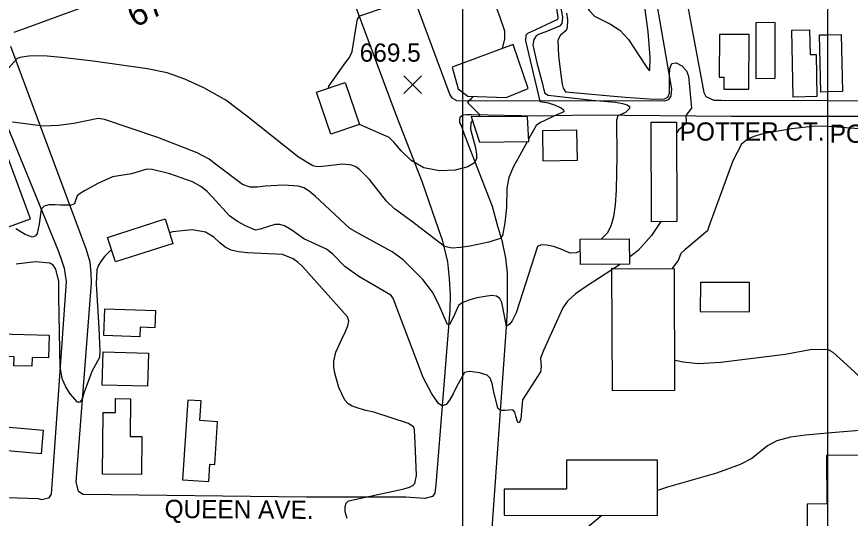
# Model space of a CAD drawing. Extents: x 79600 to 91800, y 75600 to 84400.
# Drawn here: x 84333 to 85019, y 81164 to 81577 of the extents above; entities that cross this region are included whole.
import ezdxf

# ---------------------------------------------------------------- set-up
doc = ezdxf.new("R2010")
doc.units = 0
for name, color, linetype in [('084-085$0$BLDG', 7, 'Continuous'), ('084-085$0$GRID', 7, 'Continuous'), ('084-085$0$INDEX', 7, 'Continuous'), ('084-085$0$INDXLBL', 7, 'Continuous'), ('084-085$0$INTER', 7, 'Continuous'), ('084-085$0$ROAD', 7, 'Continuous'), ('084-085$0$ROAD-NAME', 7, 'Continuous'), ('084-085$0$SPOTMARK', 7, 'Continuous'), ('084-085$0$SPOTS', 7, 'Continuous'), ('084-090$0$BLDG', 7, 'Continuous'), ('084-090$0$GRID', 7, 'Continuous'), ('084-090$0$INTER', 7, 'Continuous'), ('084-090$0$ROAD', 7, 'Continuous'), ('084-090$0$ROAD-NAME', 7, 'Continuous'), ('084-090$0$TI_BORDER', 7, 'Continuous')]:
    doc.layers.add(name, color=color, linetype=linetype)

# ---------------------------------------------------------------- blocks, each defined once
blk = doc.blocks.new('084-085$0$SPOTX')
at = {"layer": '084-085$0$SPOTMARK'}
for p, q in [((-0.37, 0.358), (0.351, -0.358)), ((-0.012, 0), (0.347, 0.358)), ((-0.012, 0), (-0.37, -0.358))]:
    blk.add_line(p, q, dxfattribs=at)

msp = doc.modelspace()

# ---------------------------------------------------------------- linework, layer by layer
at = {"layer": '084-085$0$BLDG'}
for points in [[(84188.01, 81244.6), (84197.54, 81374.38), (84240.93, 81373.26), (84344.31, 81410.72), (84315.76, 81487.79), (84272.69, 81471.61), (84269.19, 81482.08), (84312.41, 81498.25), (84211.27, 81765.58), (84153.89, 81742.37)], [(85000, 81515.27), (84994.48, 81515.14), (84993.4, 81562.22), (85000, 81562.37)], [(85000, 81216.16), (84999.11, 81216.15), (84999.4, 81176.18), (84983.16, 81176.06), (84983.49, 81130.55)]]:
    msp.add_lwpolyline(points, dxfattribs=at)
for points in [[(84940.96, 81572.29), (84941.1, 81526.44), (84957.01, 81526.49), (84956.86, 81572.34)], [(84985.24, 81566.48), (84985.61, 81546.1), (84990.63, 81546.19), (84991.26, 81511.45), (84971.67, 81511.09), (84970.67, 81566.22)], [(84911.04, 81562.54), (84910.9, 81527.42), (84914.69, 81527.41), (84914.65, 81517.54), (84935.33, 81517.47), (84935.49, 81562.45)], [(84753.61, 81518.05), (84741.36, 81554.36), (84691.06, 81535.8), (84696.18, 81517.79), (84704.11, 81511.69), (84735.62, 81510.62)], [(84603.16, 81523.18), (84615.02, 81488.47), (84591.43, 81480.41), (84579.58, 81515.13)], [(84753.07, 81494.73), (84706.9, 81495.2), (84713.75, 81473.81), (84754.19, 81474.37)], [(84875.77, 81490.54), (84875.96, 81408.56), (84855.04, 81408.51), (84854.85, 81490.49)], [(84765.76, 81458.66), (84794.16, 81459.09), (84793.79, 81483.71), (84765.39, 81483.28)], [(84461.42, 81390.57), (84461.52, 81390.57), (84414.09, 81375.37), (84407.61, 81395.59), (84454.95, 81410.76)], [(84836.97, 81373.6), (84796.61, 81373.35), (84796.48, 81394.04), (84836.85, 81394.29)], [(84823.27, 81369.49), (84822.38, 81370.36), (84822.91, 81269.52), (84874.48, 81269.79), (84873.95, 81369.75)], [(84895.27, 81334.65), (84935.72, 81334.43), (84935.85, 81358.36), (84895.4, 81358.58)], [(84446.66, 81321.13), (84434.48, 81321.6), (84434.18, 81313.64), (84404.62, 81314.77), (84405.47, 81336.89), (84447.2, 81335.3)], [(84345.64, 81296.65), (84345.47, 81289.58), (84330.65, 81289.94), (84330.82, 81297.13), (84318.23, 81297.43), (84318.68, 81316.22), (84359.62, 81315.23), (84359.16, 81296.32)], [(84440.62, 81273.09), (84403.33, 81273.98), (84403.98, 81301.25), (84441.27, 81300.36)], [(84414.17, 81251.45), (84414.27, 81262.93), (84426.49, 81262.82), (84426.22, 81231.83), (84435.77, 81231.75), (84435.5, 81200.36), (84403.65, 81200.64), (84404.09, 81251.53)], [(84490.86, 81194.69), (84491.78, 81209.03), (84495.97, 81208.76), (84498.23, 81243.82), (84483.64, 81244.76), (84484.68, 81261.01), (84473.59, 81261.73), (84469.36, 81196.07)], [(84353.08, 81217.43), (84306.56, 81221.43), (84308.25, 81241.01), (84354.76, 81237)], [(84785.23, 81188.7), (84784.77, 81188.25), (84733.97, 81188.27), (84733.97, 81166.82), (84859.98, 81166.77), (84860, 81212.18), (84785.24, 81212.21)]]:
    msp.add_lwpolyline(points, close=True, dxfattribs=at)
at = {"layer": '084-085$0$GRID'}
msp.add_line((85000, 84000), (85000, 80000), dxfattribs=at)
at = {"layer": '084-085$0$INDEX'}
for points in [[(84589.34, 81518.46), (84589.8, 81520.05), (84603.64, 81539.72), (84606.74, 81543.68), (84608.99, 81548.61), (84612.43, 81570.56), (84613.17, 81575.09), (84615.22, 81577.94), (84659.07, 81593.08), (84681.36, 81600.2), (84689.6, 81602.56), (84696.31, 81603.77), (84701.85, 81603.86), (84707.03, 81603.09), (84712.4, 81601.59), (84717.61, 81599.12), (84722.08, 81595.33), (84725.41, 81590.06), (84730.2, 81577.56), (84734.14, 81565.61), (84734.29, 81558.88), (84732.32, 81551.03)], [(84708.29, 81511.55), (84706.44, 81509.33), (84704.65, 81507.59), (84703.7, 81506.54), (84709.69, 81500.43), (84712.06, 81498.41), (84713.52, 81496.99), (84713.67, 81495.47), (84712.84, 81495.14)], [(84643.39, 81473.69), (84639.39, 81477.74), (84614.88, 81488.42)], [(84707.88, 81492.13), (84706.58, 81489.74), (84706.13, 81484.75), (84710.44, 81469.26), (84711.26, 81463.8), (84711.25, 81460.48), (84709.41, 81456.9), (84703.94, 81453.53), (84693.77, 81450.94), (84680.88, 81450.25), (84667.99, 81452.69), (84657.35, 81458.86), (84649.22, 81466.75), (84643.39, 81473.69)]]:
    msp.add_lwpolyline(points, dxfattribs=at)
at = {"layer": '084-085$0$INTER'}
msp.add_line((84829.79, 81373.55), (84823.45, 81369.49), dxfattribs=at)
for points in [[(84813.11, 81612.48), (84804.06, 81605.41), (84800.04, 81602.27), (84798.47, 81600.76), (84798.35, 81596), (84800.98, 81587.56), (84803.93, 81582.25), (84808.35, 81577.65), (84821.48, 81571.18), (84828.97, 81566.24), (84836.17, 81558.48), (84850.21, 81536.95), (84852.59, 81533.57), (84853.91, 81532.94), (84853.99, 81543.87), (84852.31, 81564.7), (84848.83, 81591.73), (84843.61, 81621.11), (84842.09, 81628), (84841.24, 81630.4), (84840.1, 81632.16), (84838.6, 81632.71), (84833.16, 81628.63), (84828.63, 81624.69)], [(84776.35, 81588.19), (84777.98, 81576.46), (84777.79, 81574.87), (84759.14, 81566.11), (84753.19, 81563.42), (84751.65, 81562.07), (84751.48, 81557.35), (84762.94, 81508.79), (84763.32, 81507.54), (84769.02, 81506.65), (84774.66, 81504.99), (84780.83, 81502.18), (84782.81, 81500.56), (84783.07, 81499.03), (84775.28, 81495.73), (84767.48, 81491.84), (84763.74, 81490.24), (84760.17, 81487.54), (84754.08, 81476.35)], [(84779.81, 81588.43), (84781.9, 81576.85), (84781.31, 81571.51), (84779.4, 81569.41), (84768.16, 81564.84), (84762.79, 81562.77), (84760.27, 81561.47), (84758.3, 81558.52), (84757.64, 81553.88), (84761.23, 81538.12), (84765.4, 81522.04), (84766.61, 81517.06), (84767.35, 81514.35), (84770.08, 81512.52), (84806.47, 81508.54), (84825.16, 81506.78), (84831.42, 81505.81), (84835.26, 81504.69), (84837, 81503.31), (84837.03, 81501.59), (84833.8, 81498.23), (84829.3, 81496.33), (84827.58, 81495.68), (84826.32, 81492.09), (84826.67, 81462.53), (84826.17, 81434.57), (84825.29, 81422.45), (84823.88, 81412.42), (84821.78, 81404.83), (84818.57, 81398.99), (84813.86, 81394.14)], [(84785.31, 81580.02), (84786.08, 81574.5), (84785.79, 81568.43), (84785.02, 81565.84), (84780.37, 81562.02), (84778.13, 81557.88), (84778.56, 81544.82), (84780.83, 81527.36), (84781.8, 81521.68), (84782.6, 81518.29), (84784.48, 81515.34), (84833.59, 81510.89), (84857.45, 81509.37), (84865.94, 81509.65), (84868.55, 81511.12), (84870.06, 81514.4), (84869.96, 81528.93), (84870.13, 81534.7), (84871.82, 81538.63), (84875.52, 81539.13), (84880.05, 81536.8), (84883.84, 81532.79), (84885.72, 81528.14), (84887.98, 81502.03), (84883.3, 81495.9), (84883.71, 81491.16), (84883.56, 81489.36), (84877.44, 81483.75), (84875.89, 81481.9), (84875.79, 81480.34)], [(84752.99, 81474.35), (84746.62, 81462.64), (84741.7, 81453.89), (84737.89, 81444.91), (84736.18, 81436.11), (84735.89, 81420.06), (84734.51, 81407.52), (84732.46, 81397.24), (84730.62, 81394.72), (84721.34, 81391.69), (84705.6, 81388.44), (84697.97, 81387.14), (84691.04, 81386.76), (84684.83, 81388), (84657.62, 81408.92), (84643.84, 81419.06), (84637.05, 81425.28), (84623.12, 81443.29), (84615.34, 81451.22), (84611.79, 81453.65), (84608.59, 81455.12), (84600.93, 81455.76), (84589.45, 81454.57), (84584.16, 81453.9), (84580.22, 81453.61), (84576.6, 81454.34), (84564.84, 81461.53), (84521.87, 81495.51), (84504.97, 81508.51), (84486.84, 81518.56), (84471.34, 81525.79), (84456.66, 81530.88), (84440.5, 81534.17), (84395.75, 81540.58), (84369.83, 81543.7), (84357.93, 81544.71), (84349.07, 81544.99), (84342.91, 81544.72), (84335.55, 81543.71), (84332.96, 81542.64), (84320.2, 81527.9)], [(84796.54, 81384.11), (84793.09, 81382.89), (84788.17, 81382.72), (84779.9, 81386.19), (84774.55, 81388.09), (84768.93, 81389.29), (84764.28, 81389.34), (84761.49, 81387.98), (84743.81, 81333.61), (84740.42, 81326.95), (84738.05, 81323.81), (84735.96, 81322.59), (84732.99, 81337.81), (84732.16, 81342.03), (84730.5, 81345.25), (84727.66, 81347.17), (84723.53, 81347.83), (84711.47, 81345.93), (84704.81, 81343.92), (84699.44, 81341.72), (84696.28, 81339.6), (84692.21, 81330.28), (84688.85, 81324), (84687.36, 81323.83), (84679.59, 81341.56), (84675.08, 81350.61), (84667.04, 81360.89), (84650.76, 81377.1), (84641.82, 81383.69), (84615.09, 81398.28), (84607.11, 81402.88), (84578.37, 81429.52), (84573.48, 81433.53), (84569.14, 81436.24), (84564.72, 81437.79), (84552.47, 81438.6), (84537.47, 81437.6), (84531.09, 81436.86), (84525.11, 81436.99), (84518.62, 81439.14), (84496.39, 81455.92), (84491.23, 81459.95), (84481.44, 81465.13), (84448.91, 81477.84), (84405.23, 81492.73), (84399.84, 81493.32), (84379.82, 81489.33), (84367.4, 81487.74), (84354.84, 81487.04), (84329.47, 81490.44)], [(85000, 81486.9), (84989.82, 81487.06), (84970.37, 81484.99), (84946.88, 81480.82), (84939.33, 81478.66), (84934.65, 81476.57), (84929.12, 81472.27), (84922.15, 81458.67), (84902.39, 81404.45), (84901.24, 81401.08), (84882.5, 81385.42), (84879.15, 81382.42), (84876.97, 81376.58), (84871.77, 81369.74)], [(84822.39, 81368.81), (84802.12, 81355.8), (84792.52, 81348.99), (84786.15, 81343.11), (84782.11, 81337.53), (84766.42, 81302.42), (84763.83, 81296.18), (84764.34, 81288.97), (84763.78, 81284.9), (84749.06, 81261.85), (84747.56, 81246.19), (84746.6, 81243.33), (84745.11, 81243.1), (84743.43, 81248.48), (84742.79, 81251.62), (84741.17, 81253.65), (84734.5, 81253.05), (84731.07, 81253.09), (84728.63, 81255.11), (84725.2, 81269.67), (84724.16, 81275.19), (84722.51, 81279.6), (84719.97, 81282.27), (84713.54, 81284.19), (84707.65, 81284.95), (84705.22, 81285.21), (84701.28, 81284.5), (84694.62, 81272.5), (84691.93, 81266.73), (84689.08, 81261.64), (84686.11, 81258.12), (84683.06, 81257.03), (84679.98, 81258.85), (84674.53, 81266.75), (84667.4, 81280.26), (84646.16, 81335.84), (84642.6, 81345.49), (84640.68, 81347.99), (84614.42, 81363.26), (84602.9, 81371.73), (84592.88, 81381.73), (84587.73, 81385.75), (84569.24, 81394.47), (84559.35, 81401.6), (84553.23, 81405.17), (84549.54, 81406.14), (84545.4, 81406.22), (84533.35, 81402.37), (84529.42, 81401.49), (84521.08, 81405.13), (84514.52, 81408.75), (84508.03, 81413.22), (84493.97, 81428.6), (84489.66, 81433.26), (84484.44, 81437.47), (84477.51, 81441.31), (84458.87, 81447.76), (84444.33, 81451.37), (84440.04, 81451.77), (84427.51, 81447.8), (84411.62, 81445.47), (84399.69, 81439.94), (84388.8, 81434), (84385.14, 81431.81), (84382.76, 81429.66), (84381.04, 81425.04), (84380.48, 81423.31), (84377.87, 81422.14), (84369.05, 81422.2), (84364.47, 81422.46), (84359.5, 81422.36), (84355.4, 81421.31), (84353.1, 81418.87), (84351.31, 81406.35), (84349.67, 81398.71), (84348.51, 81396.79), (84346.03, 81395.86), (84339.92, 81397.93), (84332.33, 81402.68)], [(84862.92, 81408.53), (84855.12, 81397.08), (84844.08, 81384.9), (84836.94, 81379.21)], [(84604.72, 81164.29), (84603.04, 81169.59), (84603.23, 81173.97), (84603.84, 81176.8), (84606, 81178.63), (84643.91, 81186.99), (84651.48, 81188.7), (84656.1, 81190.1), (84658.82, 81191.46), (84660.5, 81193.12), (84661.81, 81199.55), (84660.66, 81226.42), (84660.09, 81236.83), (84659.61, 81239.47), (84655.12, 81242.45), (84626.62, 81251.69), (84618.99, 81253.47), (84612.1, 81255.51), (84608.83, 81256.77), (84605.7, 81258.66), (84602.79, 81261.73), (84597.9, 81271.95), (84594.71, 81283.79), (84593.91, 81289.09), (84593.71, 81293.67), (84595.37, 81301.17), (84600.15, 81311.31), (84603.05, 81317.43), (84605.35, 81322.79), (84606.28, 81326.7), (84605.16, 81330.31), (84568.41, 81371.21), (84564.61, 81375.04), (84560.4, 81377.98), (84551.65, 81381.51), (84522.84, 81382.85), (84515.33, 81383.64), (84509.29, 81385.09), (84504.38, 81387.46), (84499.97, 81391.03), (84495.18, 81395.72), (84488.25, 81399.96), (84477.21, 81401.82), (84461.13, 81400.04), (84458.59, 81399.41)], [(84410.8, 81385.65), (84405.45, 81380.01), (84402.63, 81376.62), (84400.24, 81372.79), (84398.85, 81368.83), (84398.26, 81357.22), (84400.51, 81320.86), (84401.39, 81301.93), (84401, 81296.84), (84394.82, 81285.25), (84388.28, 81267.44), (84386.67, 81262.43), (84384.92, 81259.9), (84382.82, 81259.94), (84376.79, 81266.85), (84373.39, 81272.56), (84370.68, 81278.53), (84368.69, 81288.5), (84367.59, 81346.53), (84367.55, 81359.24), (84365.26, 81369.33), (84363.05, 81372.71), (84360.18, 81374.44), (84348.42, 81375.42), (84332.5, 81373.61)], [(84874.35, 81294.48), (84874.51, 81294.43), (84881.11, 81293.14), (84893.54, 81291.9), (84912.11, 81292.97), (84965.08, 81299.47), (84985.81, 81303.21), (85000, 81303.68)], [(85000, 81234.55), (84981.79, 81232.9), (84969.5, 81231.13), (84958.35, 81228.21), (84950.59, 81223.96), (84937.65, 81213.56), (84928.08, 81208.63), (84908.7, 81201.45), (84868.4, 81189.92), (84859.99, 81187.3)], [(84814.17, 81166.78), (84779.39, 81137.62)]]:
    msp.add_lwpolyline(points, dxfattribs=at)
at = {"layer": '084-085$0$ROAD'}
for points in [[(84512.33, 81833.38), (84362.15, 81776.33), (84270.62, 81743.78), (84265.45, 81750.67), (84255.17, 81775.43), (84220.58, 81761.19), (84257.36, 81663.67), (84306.52, 81532.47), (84367.27, 81383.93), (84370.13, 81375.93), (84371.88, 81370.23), (84373.69, 81359.29), (84361.37, 81184.25), (84359.08, 81180.98), (84353.69, 81179.7), (84350.75, 81180.28), (84175.56, 81185.76)], [(84657.08, 81599.69), (84689.28, 81512.78), (84691, 81510.48), (84694.73, 81508.36), (84866.1, 81508.05), (84869.49, 81509.16), (84871.31, 81512.11), (84871.87, 81517.68), (84843.38, 81682.59)], [(84588.2, 81649.19), (84644.35, 81497.98), (84666.37, 81440.92), (84677.49, 81409.23), (84683.05, 81393.54), (84687.4, 81375.36), (84688.61, 81361.63), (84689.52, 81348.05), (84689.18, 81335.7), (84677.78, 81192.01), (84676.93, 81185.05), (84674.95, 81182.25), (84668.79, 81180.8), (84653.18, 81181.73), (84571.2, 81181.69), (84387.62, 81184.05), (84383.89, 81186.48), (84381.96, 81194.33), (84394.54, 81358.11), (84394.31, 81366.13), (84393.45, 81375.23), (84390.26, 81385.24), (84328.24, 81552.6)], [(84875.32, 81636.9), (84898.3, 81514.7), (84899.88, 81511.47), (84906.55, 81508.45), (84912.41, 81508.5), (85000, 81508.16)], [(84330.9, 81564.36), (84335.51, 81566.26), (84433.04, 81601.96)], [(84700.62, 81482.36), (84698.79, 81487.56), (84697.53, 81489.86), (84697.35, 81492.64), (84698.1, 81494.96), (84700.25, 81496.37), (84702.87, 81496.71), (84707.19, 81496.75), (84761.7, 81495.66)], [(84761.7, 81495.66), (84804, 81496.47), (84920.88, 81495.31), (85000, 81495.27)], [(84738.37, 80904.21), (84715.06, 80904.14), (84711.65, 80905.18), (84709.01, 80907.16), (84707.6, 80908.54), (84706.81, 80910.38), (84706.63, 80913.62), (84723.88, 81152.17), (84734.04, 81295.08), (84735.52, 81317.94), (84736.57, 81335.71), (84736.74, 81350.37), (84736.73, 81366.43), (84735.38, 81378.46), (84732.62, 81392.02), (84728.47, 81405.72), (84724.46, 81421.12), (84709.89, 81458.18), (84700.62, 81482.36)]]:
    msp.add_lwpolyline(points, dxfattribs=at)
at = {"layer": '084-090$0$BLDG'}
msp.add_line((85000, 81562.37), (85011.22, 81562.63), dxfattribs=at)
for points in [[(85011.22, 81562.63), (85012.3, 81515.55), (85000, 81515.27)], [(85084.73, 80955.92), (85057.05, 80955.72), (85056.6, 81017.26), (85040.06, 81017.14), (85038.6, 81216.44), (85000, 81216.16)]]:
    msp.add_lwpolyline(points, dxfattribs=at)
at = {"layer": '084-090$0$GRID'}
msp.add_line((85000, 84000), (85000, 80000), dxfattribs=at)
at = {"layer": '084-090$0$INTER'}
for points in [[(85042.47, 81380.2), (85052.4, 81401.7), (85056.09, 81411.24), (85058.66, 81420.02), (85061.15, 81435.88), (85062.07, 81451.18), (85062.26, 81458.31), (85062.28, 81464.77), (85061.88, 81470.38), (85060.73, 81474.98), (85058.41, 81478.44), (85054.21, 81480.96), (85037.49, 81484.15), (85000, 81486.9)], [(85000, 81303.68), (85004.41, 81301.17), (85022.27, 81284.81), (85028.96, 81278.21), (85033.34, 81273.63), (85035.86, 81272.16), (85037.39, 81274.78), (85039.77, 81291.99), (85041.22, 81328.4), (85045.49, 81359.46), (85045.98, 81365.52), (85041.85, 81378.21), (85042.47, 81380.2)], [(85040.72, 81216.81), (85040.93, 81219.14), (85040.81, 81224.5), (85039.18, 81232.25), (85037.85, 81235.58), (85036.27, 81237.41), (85000, 81234.55)]]:
    msp.add_lwpolyline(points, dxfattribs=at)
at = {"layer": '084-090$0$ROAD'}
for points in [[(85000, 81508.16), (85069.43, 81507.9), (85071.11, 81509.61), (85072.62, 81513.02), (85072.38, 81599.48)], [(85000, 81495.27), (85069.71, 81495.24), (85071.42, 81494.17), (85073.3, 81490.8), (85073.34, 81486.94), (85076.26, 81222.66), (85141.86, 81223.92), (85143.72, 81223.32), (85145.43, 81222.26), (85146.84, 81219.96), (85147.19, 81215.95), (85151.36, 80919.72), (85151.08, 80916.32), (85149.26, 80913.52), (85144.48, 80912.7), (85133.37, 80911.98), (85000, 80909.08)]]:
    msp.add_lwpolyline(points, dxfattribs=at)
at = {"layer": '084-090$0$TI_BORDER'}
msp.add_lwpolyline([(84700, 84300), (91700, 84300), (91700, 79700), (84700, 79700)], close=True, dxfattribs=at)

# ---------------------------------------------------------------- block references
at = {"layer": '084-085$0$SPOTS', "xscale": 20, "yscale": 20}
msp.add_blockref('084-085$0$SPOTX', (84658.88, 81521.25), dxfattribs=at)

# ---------------------------------------------------------------- texts
at = {"layer": '084-085$0$INDXLBL'}
msp.add_text('670', height=20, rotation=28.01504, dxfattribs=at).set_placement((84430.5, 81567.78))
at = {"layer": '084-085$0$ROAD-NAME'}
msp.add_text('POTTER CT.', height=15, dxfattribs=at).set_placement((84878.38, 81475.22))
msp.add_text('QUEEN AVE.', height=15, rotation=359.60959, dxfattribs=at).set_placement((84454.57, 81164.68))
at = {"layer": '084-085$0$SPOTS'}
msp.add_text('669.5', height=15, dxfattribs=at).set_placement((84615.12, 81540.19))
at = {"layer": '084-090$0$ROAD-NAME'}
msp.add_text('POTTER', height=15, dxfattribs=at).set_placement((85001.8, 81473.45))

doc.saveas('drawing.dxf')
